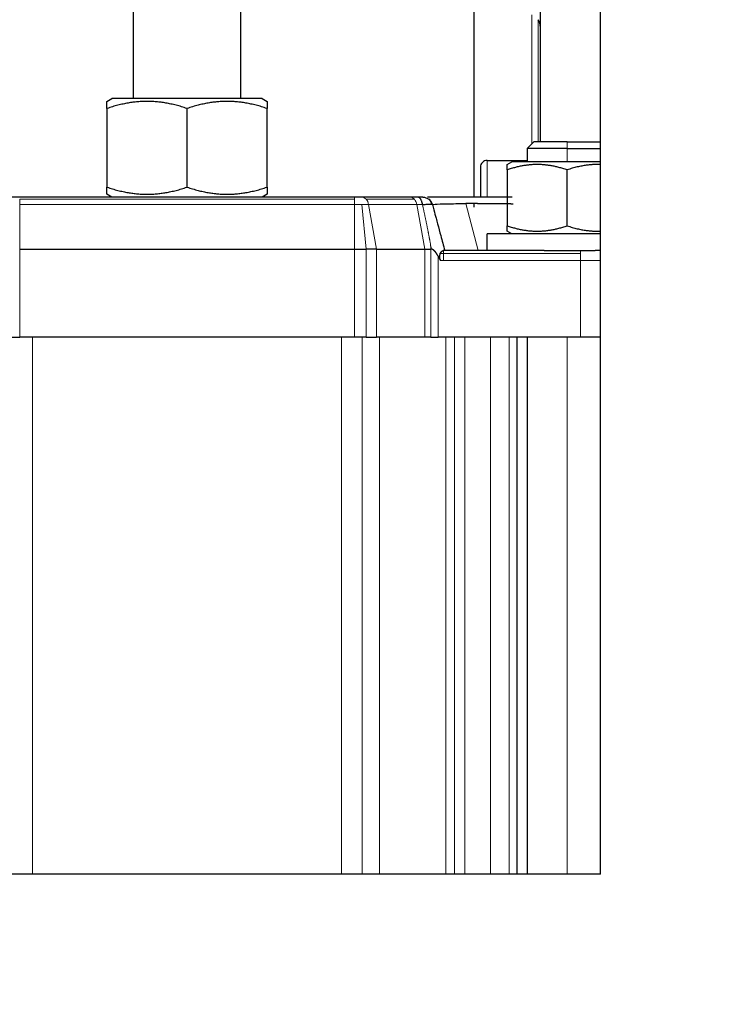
# Model space of a CAD drawing. Header units: inches. Extents: x 0 to 20790, y -12 to 14700.
# Tile 313 of 436: x 9089 to 9194, y 11365 to 11513. Entities that reach past the tile are written whole.
import ezdxf

# ---------------------------------------------------------------- set-up
doc = ezdxf.new("R2010")
doc.units = ezdxf.units.IN
doc.layers.add('1', color=7, linetype='Continuous', true_color=0xffffff)
doc.layers.add('254', color=7, linetype='Continuous', true_color=0xffffff)
doc.styles.add('latin_extended', font='simplex.shx')
doc.dimstyles.get("Standard").update_dxf_attribs({"dimtxt": 0.18, "dimasz": 0.18, "dimexe": 0.18, "dimexo": 0.0625, "dimgap": 0.09, "dimtad": 0, "dimtih": 1, "dimtoh": 1, "dimdec": 4, "dimzin": 0, "dimdsep": 46, "dimtxsty": 'Standard', "dimcen": 0.09, "dimadec": 0, "dimazin": 0, "dimtfac": 1, "dimtdec": 4, "dimtofl": 0, "dimtmove": 0, "dimatfit": 3, "dimfxl": 1, "dimtolj": 1, "dimtzin": 0, "dimarcsym": 0})

# ---------------------------------------------------------------- blocks, each defined once
blk = doc.blocks.new('_U3')
at = {"layer": '254', "color": 3, "linetype": 'Continuous', "lineweight": 13, "transparency": 16777216}
for p, q in [((8941.98, 11480.96), (8941.98, 12953.96)), ((11385.03, 10066.36), (11385.03, 12953.96)), ((9064.48, 12918.96), (11262.53, 12918.96))]:
    blk.add_line(p, q, dxfattribs=at)
at = {"layer": '254', "color": 3, "transparency": 16777216}
for points in [[(9064.48, 12939.38), (9064.48, 12898.55), (8941.98, 12918.96)], [(11262.53, 12898.55), (11262.53, 12939.38), (11385.03, 12918.96)]]:
    blk.add_solid(points, dxfattribs=at)
at = {"layer": 'Defpoints', "color": 0, "transparency": 16777216}
for p in [(11385.03, 12918.96), (8941.98, 11445.96), (11385.03, 10031.36)]:
    blk.add_point(p, dxfattribs=at)
at = {"layer": '254', "color": 2, "lineweight": 13, "transparency": 16777216, "insert": (9947.67, 13102.71), "char_height": 122.5, "attachment_point": 1, "style": 'latin_extended'}
blk.add_mtext('\\A1;2443', dxfattribs=at)

msp = doc.modelspace()

# ---------------------------------------------------------------- linework, layer by layer
at = {"layer": '1', "color": 2, "linetype": 'Continuous', "lineweight": 25}
for p, q in [((9175.978, 11384.964), (9175.978, 11542.964)), ((9166.978, 11511.923), (9166.978, 11527.263)), ((9105.978, 11501.263), (9105.978, 11526.263)), ((9121.978, 11526.263), (9121.978, 11501.263)), ((9156.978, 11515.499), (9156.978, 11486.463)), ((9166.978, 11494.763), (9166.978, 11511.923)), ((9101.975, 11500.828), (9102.728, 11501.263)), ((9125.228, 11501.263), (9102.728, 11501.263)), ((9125.228, 11501.263), (9125.981, 11500.828)), ((9101.975, 11499.756), (9101.975, 11487.97)), ((9113.978, 11487.97), (9113.978, 11499.756)), ((9125.981, 11487.97), (9125.981, 11499.756)), ((9165.978, 11494.763), (9164.978, 11493.763)), ((9170.978, 11494.763), (9165.978, 11494.763)), ((9170.978, 11494.763), (9175.978, 11494.763)), ((9164.978, 11493.763), (9164.978, 11491.763)), ((9170.978, 11493.763), (9164.978, 11493.763)), ((9170.978, 11493.763), (9175.978, 11493.763)), ((9158.978, 11491.963), (9164.978, 11491.963)), ((9161.976, 11491.358), (9162.678, 11491.763)), ((9175.978, 11491.763), (9162.678, 11491.763)), ((9157.978, 11490.963), (9157.978, 11486.556)), ((9161.976, 11490.554), (9161.976, 11482.173)), ((9170.978, 11482.173), (9170.978, 11490.554)), ((9102.728, 11486.463), (9101.975, 11486.898)), ((9125.981, 11486.898), (9125.228, 11486.463)), ((9088.889, 11486.463), (9087.716, 11486.463)), ((9139.068, 11486.463), (9088.889, 11486.463)), ((9140.241, 11486.463), (9139.068, 11486.463)), ((9147.463, 11486.463), (9140.241, 11486.463)), ((9148.584, 11486.463), (9147.463, 11486.463)), ((9156.978, 11485.491), (9156.978, 11484.982)), ((9175.908, 11480.963), (9158.978, 11480.963)), ((9158.978, 11478.463), (9158.978, 11480.963)), ((9162.678, 11480.963), (9161.976, 11481.369)), ((9088.889, 11478.663), (9139.068, 11478.663)), ((9139.068, 11478.663), (9140.853, 11478.663)), ((9142.402, 11478.663), (9140.853, 11478.663)), ((9142.402, 11478.663), (9149.624, 11478.663)), ((9149.624, 11478.663), (9150.554, 11478.663)), ((9150.631, 11478.663), (9150.554, 11478.663)), ((9167.55, 11478.463), (9152.438, 11478.463)), ((9167.55, 11478.463), (9175.173, 11478.463)), ((9175.978, 11478.463), (9175.173, 11478.463)), ((9087.104, 11465.463), (9088.889, 11465.463)), ((9139.068, 11465.463), (9088.889, 11465.463)), ((9140.853, 11465.463), (9139.068, 11465.463)), ((9140.853, 11465.463), (9142.402, 11465.463)), ((9149.624, 11465.463), (9142.402, 11465.463)), ((9150.554, 11465.463), (9149.624, 11465.463)), ((9150.554, 11465.463), (9151.625, 11465.463)), ((9172.978, 11465.463), (9151.625, 11465.463)), ((9163.478, 11384.965), (9163.478, 11465.463)), ((9164.978, 11465.462), (9164.978, 11384.964)), ((9175.978, 11465.463), (9172.978, 11465.463)), ((9175.978, 11384.964), (9026.478, 11384.964))]:
    msp.add_line(p, q, dxfattribs=at)
at = {"layer": '1', "color": 110, "linetype": 'Continuous', "lineweight": 13}
for p, q in [((9165.662, 11513.802), (9165.662, 11494.447)), ((9166.617, 11513.07), (9166.617, 11494.763)), ((9170.978, 11494.763), (9170.978, 11493.763)), ((9170.978, 11491.763), (9170.978, 11493.763)), ((9158.978, 11486.526), (9158.978, 11491.963)), ((9088.889, 11486.153), (9139.068, 11486.153)), ((9088.889, 11485.351), (9088.889, 11486.153)), ((9088.889, 11485.351), (9139.068, 11485.351)), ((9088.889, 11485.351), (9088.889, 11478.663)), ((9139.068, 11486.153), (9139.068, 11486.463)), ((9139.068, 11485.351), (9139.068, 11486.153)), ((9140.213, 11485.351), (9139.068, 11485.351)), ((9139.068, 11485.351), (9139.068, 11478.663)), ((9140.213, 11485.351), (9141.207, 11485.351)), ((9140.853, 11478.663), (9140.213, 11485.351)), ((9140.85, 11486.153), (9148.072, 11486.153)), ((9141.207, 11485.351), (9148.429, 11485.351)), ((9141.207, 11485.351), (9142.402, 11478.663)), ((9149.29, 11485.351), (9148.429, 11485.351)), ((9148.429, 11485.351), (9149.624, 11478.663)), ((9155.762, 11485.494), (9157.646, 11478.463)), ((9150.554, 11478.663), (9150.47, 11479.539)), ((9088.889, 11465.463), (9088.889, 11478.663)), ((9139.068, 11478.663), (9139.068, 11465.463)), ((9140.853, 11478.663), (9140.853, 11465.463)), ((9142.402, 11465.463), (9142.402, 11478.663)), ((9149.624, 11478.663), (9149.624, 11465.463)), ((9150.554, 11478.663), (9150.554, 11465.463)), ((9152.438, 11478.024), (9151.943, 11478.024)), ((9152.438, 11478.463), (9152.438, 11478.024)), ((9152.438, 11478.024), (9172.978, 11478.024)), ((9152.438, 11476.963), (9152.438, 11478.024)), ((9172.978, 11478.024), (9172.978, 11478.463)), ((9172.978, 11478.024), (9172.978, 11476.963)), ((9151.625, 11465.463), (9151.625, 11477.635)), ((9151.981, 11476.963), (9152.438, 11476.963)), ((9152.438, 11476.963), (9172.978, 11476.963)), ((9172.978, 11476.963), (9175.978, 11476.963)), ((9172.978, 11476.963), (9172.978, 11465.463)), ((9090.792, 11465.463), (9090.792, 11384.965)), ((9137.165, 11465.463), (9137.165, 11384.965)), ((9140.226, 11384.965), (9140.226, 11465.463)), ((9142.821, 11465.463), (9142.821, 11384.965)), ((9152.807, 11465.463), (9152.807, 11384.965)), ((9154.104, 11384.965), (9154.104, 11465.463)), ((9155.635, 11384.965), (9155.635, 11465.463)), ((9159.478, 11465.463), (9159.478, 11384.965)), ((9162.307, 11384.965), (9162.307, 11465.463)), ((9170.978, 11384.964), (9170.978, 11465.462))]:
    msp.add_line(p, q, dxfattribs=at)
at = {"layer": '1', "color": 2, "linetype": 'Continuous', "lineweight": 25}
for centre, radius, start, end in [((9164.978, 11511.923), 2, 0, 35), ((9158.978, 11490.963), 1, 135, 180), ((9158.978, 11490.963), 1, 90, 135)]:
    msp.add_arc(centre, radius, start, end, dxfattribs=at)
at = {"layer": '1', "color": 110, "linetype": 'Continuous', "lineweight": 13}
for centre, major_axis, start_param, end_param in [((9140.241, 11484.963), (0, 1.5), 5.6286868, 6.2831853), ((9140.241, 11484.963), (0, -1.5), 1.8325957, 2.4870942), ((9147.463, 11484.963), (0, -1.5), 2.4870942, 3.1415927), ((9147.463, 11484.963), (0, -1.5), 1.8325957, 2.4870942)]:
    msp.add_ellipse(centre, major_axis=major_axis, ratio=0.6667949, start_param=start_param, end_param=end_param, dxfattribs=at)
at = {"layer": '1', "color": 2, "linetype": 'Continuous', "lineweight": 25}
for points, weights, degree in [([(9101.975, 11499.756), (9101.975, 11500.828), (9101.975, 11500.828)], [1, 1.07730745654, 1.07735024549], 2), ([(9113.978, 11499.756), (9107.977, 11501.757), (9101.975, 11499.756)], [1, 1.15470053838, 1], 2), ([(9125.981, 11499.756), (9119.98, 11501.757), (9113.978, 11499.756)], [1, 1.15470053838, 1], 2), ([(9125.981, 11500.828), (9125.981, 11499.756)], [1.07735026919, 1], 1), ([(9161.976, 11490.554), (9161.976, 11491.358), (9161.976, 11491.357)], [1, 1.07729320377, 1.07735022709], 2), ([(9170.978, 11490.554), (9166.477, 11492.054), (9161.976, 11490.554)], [1, 1.15470053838, 1], 2), ([(9175.983, 11491.347), (9173.658, 11491.447), (9170.978, 11490.554)], [1.07622770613, 1.0866685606, 1], 2), ([(9101.975, 11486.898), (9101.975, 11487.97)], [1.07735026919, 1], 1), ([(9101.975, 11487.97), (9107.977, 11485.97), (9113.978, 11487.97)], [1, 1.15470053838, 1], 2), ([(9113.978, 11487.97), (9119.98, 11485.97), (9125.981, 11487.97)], [1, 1.15470053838, 1], 2), ([(9125.981, 11487.97), (9125.981, 11486.898), (9125.981, 11486.898)], [1, 1.07730745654, 1.07735024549], 2), ([(9149.29, 11485.351), (9149.145, 11486.463), (9148.584, 11486.463)], [0.795987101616, 0.660239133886, 0.870087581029], 2), ([(9161.976, 11482.173), (9166.477, 11480.672), (9170.978, 11482.173)], [1, 1.15470053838, 1], 2), ([(9161.976, 11481.369), (9161.976, 11482.173)], [1.07735026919, 1], 1), ([(9170.978, 11482.173), (9173.657, 11481.28), (9175.981, 11481.379)], [1, 1.08662988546, 1.07623700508], 2)]:
    msp.add_rational_spline(points, weights, degree=degree, dxfattribs=at)
for points, knots in [([(9149.327, 11486.463), (9149.327, 11486.463), (9149.323, 11486.463), (9149.297, 11486.463), (9149.245, 11486.463), (9149.104, 11486.463), (9149.032, 11486.463), (9148.885, 11486.463), (9148.818, 11486.463), (9148.694, 11486.463), (9148.64, 11486.463), (9148.584, 11486.463)], [0, 0, 0, 0, 0.1024898, 0.1024898, 0.4491632, 0.4491632, 0.6967871, 0.6967871, 0.8736613, 0.8736613, 1, 1, 1, 1]), ([(9149.29, 11485.351), (9149.552, 11485.373), (9149.995, 11485.404), (9150.314, 11485.41), (9150.596, 11485.406), (9150.739, 11485.39), (9150.774, 11485.36), (9150.776, 11485.351)], [0, 0, 0, 0, 0.299997, 0.5449981, 0.5449981, 0.8879995, 1, 1, 1, 1]), ([(9149.327, 11486.463), (9149.409, 11486.463), (9149.491, 11486.456), (9149.652, 11486.43), (9149.732, 11486.41), (9149.887, 11486.357), (9149.962, 11486.325), (9150.107, 11486.247), (9150.176, 11486.203), (9150.24, 11486.153)], [0, 0, 0, 0, 0.25, 0.25, 0.5, 0.5, 0.75, 0.75, 1, 1, 1, 1]), ([(9162.755, 11486.463), (9160.757, 11486.463), (9156.409, 11486.463), (9152.107, 11486.463), (9150.463, 11486.463), (9150.043, 11486.463)], [0, 0, 0, 0, 0.3275605, 0.7546172, 1, 1, 1, 1]), ([(9150.776, 11485.351), (9150.72, 11485.562), (9150.565, 11485.859), (9150.327, 11486.087), (9150.24, 11486.153)], [0, 0, 0, 0, 0.6666656, 1, 1, 1, 1]), ([(9150.776, 11485.351), (9150.769, 11485.377), (9151.084, 11485.431), (9152.715, 11485.483), (9154.708, 11485.495), (9155.762, 11485.495)], [0, 0, 0, 0, 0.2788402, 0.6692164, 1, 1, 1, 1]), ([(9150.776, 11485.351), (9150.848, 11485.083), (9150.92, 11484.815), (9151.101, 11484.138), (9151.211, 11483.729), (9151.399, 11483.028), (9151.477, 11482.737), (9151.711, 11481.861), (9151.868, 11481.278), (9152.224, 11479.95), (9152.423, 11479.206), (9152.622, 11478.463)], [0, 0, 0, 0, 0.116466, 0.116466, 0.2943263, 0.2943263, 0.4213693, 0.4213693, 0.6754554, 0.6754554, 1, 1, 1, 1]), ([(9158.011, 11485.488), (9157.994, 11485.488), (9157.959, 11485.488), (9157.907, 11485.488), (9157.855, 11485.489), (9157.803, 11485.489), (9157.751, 11485.489), (9157.7, 11485.489), (9157.648, 11485.49), (9157.597, 11485.49), (9157.546, 11485.49), (9157.495, 11485.49), (9157.444, 11485.491), (9157.393, 11485.491), (9157.343, 11485.491), (9157.292, 11485.491), (9157.242, 11485.492), (9157.192, 11485.492), (9157.142, 11485.492), (9157.092, 11485.492), (9157.042, 11485.492), (9156.993, 11485.492), (9156.944, 11485.493), (9156.894, 11485.493), (9156.845, 11485.493), (9156.797, 11485.493), (9156.748, 11485.493), (9156.699, 11485.493), (9156.651, 11485.493), (9156.603, 11485.494), (9156.555, 11485.494), (9156.507, 11485.494), (9156.459, 11485.494), (9156.411, 11485.494), (9156.364, 11485.494), (9156.316, 11485.494), (9156.269, 11485.494), (9156.222, 11485.494), (9156.176, 11485.494), (9156.129, 11485.494), (9156.082, 11485.494), (9156.036, 11485.494), (9155.99, 11485.494), (9155.944, 11485.494), (9155.898, 11485.494), (9155.853, 11485.494), (9155.807, 11485.494), (9155.777, 11485.494), (9155.762, 11485.494)], [0, 0, 0, 0, 0.0217261, 0.0434521, 0.065178, 0.0869039, 0.1086299, 0.130356, 0.1520821, 0.1738085, 0.1955351, 0.217262, 0.2389892, 0.2607167, 0.2824447, 0.3041731, 0.325902, 0.3476315, 0.3693616, 0.3910923, 0.4128237, 0.4345558, 0.4562887, 0.4780224, 0.4997571, 0.5214926, 0.5432291, 0.5649666, 0.5867051, 0.6084448, 0.6301856, 0.6519276, 0.6736709, 0.6954154, 0.7171613, 0.7389086, 0.7606572, 0.7824074, 0.8041591, 0.8259123, 0.8476671, 0.8694236, 0.8911818, 0.9129418, 0.9347035, 0.9564671, 0.9782326, 1, 1, 1, 1]), ([(9162.864, 11485.436), (9162.854, 11485.437), (9162.822, 11485.437), (9162.77, 11485.438), (9162.706, 11485.439), (9162.642, 11485.439), (9162.578, 11485.44), (9162.515, 11485.441), (9162.451, 11485.442), (9162.388, 11485.443), (9162.325, 11485.444), (9162.262, 11485.444), (9162.199, 11485.445), (9162.136, 11485.446), (9162.074, 11485.447), (9162.011, 11485.448), (9161.949, 11485.448), (9161.887, 11485.449), (9161.825, 11485.45), (9161.763, 11485.451), (9161.701, 11485.451), (9161.639, 11485.452), (9161.578, 11485.453), (9161.516, 11485.454), (9161.455, 11485.454), (9161.394, 11485.455), (9161.333, 11485.456), (9161.272, 11485.457), (9161.212, 11485.457), (9161.151, 11485.458), (9161.091, 11485.459), (9161.031, 11485.46), (9160.971, 11485.46), (9160.911, 11485.461), (9160.851, 11485.462), (9160.791, 11485.462), (9160.732, 11485.463), (9160.673, 11485.464), (9160.613, 11485.464), (9160.554, 11485.465), (9160.496, 11485.466), (9160.437, 11485.466), (9160.378, 11485.467), (9160.32, 11485.468), (9160.262, 11485.468), (9160.203, 11485.469), (9160.145, 11485.469), (9160.088, 11485.47), (9160.03, 11485.471), (9159.973, 11485.471), (9159.915, 11485.472), (9159.858, 11485.472), (9159.801, 11485.473), (9159.744, 11485.474), (9159.688, 11485.474), (9159.631, 11485.475), (9159.575, 11485.475), (9159.518, 11485.476), (9159.462, 11485.476), (9159.406, 11485.477), (9159.351, 11485.477), (9159.295, 11485.478), (9159.24, 11485.478), (9159.184, 11485.479), (9159.129, 11485.479), (9159.074, 11485.48), (9159.02, 11485.48), (9158.965, 11485.481), (9158.911, 11485.481), (9158.856, 11485.482), (9158.802, 11485.482), (9158.748, 11485.483), (9158.695, 11485.483), (9158.641, 11485.483), (9158.588, 11485.484), (9158.534, 11485.484), (9158.481, 11485.485), (9158.428, 11485.485), (9158.376, 11485.485), (9158.323, 11485.486), (9158.271, 11485.486), (9158.218, 11485.486), (9158.166, 11485.487), (9158.114, 11485.487), (9158.063, 11485.487), (9158.028, 11485.488), (9158.011, 11485.488)], [0, 0, 0, 0, 0.0058162, 0.0181939, 0.0305612, 0.0429183, 0.055265, 0.0676015, 0.0799278, 0.0922438, 0.1045497, 0.1168453, 0.1291308, 0.1414062, 0.1536714, 0.1659266, 0.1781717, 0.1904067, 0.2026317, 0.2148467, 0.2270517, 0.2392467, 0.2514318, 0.263607, 0.2757722, 0.2879276, 0.3000731, 0.3122088, 0.3243346, 0.3364507, 0.3485569, 0.3606534, 0.3727402, 0.3848173, 0.3968847, 0.4089424, 0.4209905, 0.4330289, 0.4450577, 0.457077, 0.4690867, 0.4810869, 0.4930775, 0.5050587, 0.5170304, 0.5289926, 0.5409455, 0.5528889, 0.5648229, 0.5767476, 0.588663, 0.600569, 0.6124658, 0.6243533, 0.6362315, 0.6481005, 0.6599604, 0.671811, 0.6836525, 0.6954849, 0.7073082, 0.7191224, 0.7309275, 0.7427236, 0.7545107, 0.7662888, 0.7780579, 0.7898181, 0.8015694, 0.8133118, 0.8250453, 0.83677, 0.8484858, 0.8601929, 0.8718912, 0.8835807, 0.8952615, 0.9069336, 0.918597, 0.9302518, 0.9418979, 0.9535354, 0.9651644, 0.9767848, 0.9883966, 1, 1, 1, 1]), ([(9151.035, 11478.463), (9151.031, 11478.467), (9151.022, 11478.475), (9151.009, 11478.487), (9150.996, 11478.498), (9150.984, 11478.509), (9150.971, 11478.519), (9150.958, 11478.529), (9150.945, 11478.539), (9150.932, 11478.548), (9150.92, 11478.557), (9150.907, 11478.566), (9150.895, 11478.574), (9150.882, 11478.582), (9150.87, 11478.59), (9150.857, 11478.597), (9150.845, 11478.604), (9150.833, 11478.61), (9150.82, 11478.616), (9150.808, 11478.622), (9150.796, 11478.627), (9150.784, 11478.632), (9150.772, 11478.637), (9150.76, 11478.641), (9150.748, 11478.645), (9150.736, 11478.648), (9150.724, 11478.651), (9150.712, 11478.654), (9150.7, 11478.657), (9150.689, 11478.659), (9150.677, 11478.66), (9150.665, 11478.662), (9150.654, 11478.662), (9150.642, 11478.663), (9150.635, 11478.663), (9150.631, 11478.663)], [0, 0, 0, 0, 0.037567, 0.0745658, 0.1110041, 0.1468898, 0.1822312, 0.2170373, 0.251317, 0.28508, 0.3183364, 0.3510966, 0.3833717, 0.4151731, 0.4465129, 0.4774036, 0.5078583, 0.5378907, 0.5675151, 0.5967463, 0.6255998, 0.6540917, 0.6822387, 0.7100581, 0.7375679, 0.7647867, 0.7917335, 0.8184282, 0.844891, 0.8711429, 0.8972051, 0.9230994, 0.9488482, 0.9744741, 1, 1, 1, 1]), ([(9151.625, 11477.635), (9151.618, 11477.647), (9151.605, 11477.67), (9151.586, 11477.704), (9151.567, 11477.737), (9151.548, 11477.77), (9151.529, 11477.802), (9151.511, 11477.834), (9151.492, 11477.865), (9151.473, 11477.896), (9151.455, 11477.926), (9151.436, 11477.955), (9151.418, 11477.984), (9151.4, 11478.012), (9151.381, 11478.039), (9151.363, 11478.066), (9151.345, 11478.092), (9151.327, 11478.118), (9151.309, 11478.143), (9151.292, 11478.168), (9151.274, 11478.192), (9151.256, 11478.215), (9151.239, 11478.237), (9151.221, 11478.26), (9151.204, 11478.281), (9151.187, 11478.302), (9151.17, 11478.322), (9151.152, 11478.342), (9151.135, 11478.361), (9151.119, 11478.38), (9151.102, 11478.397), (9151.085, 11478.415), (9151.068, 11478.431), (9151.052, 11478.448), (9151.041, 11478.458), (9151.035, 11478.463)], [0, 0, 0, 0, 0.0387639, 0.0769793, 0.1146472, 0.1517692, 0.1883466, 0.2243809, 0.2598735, 0.2948262, 0.3292406, 0.3631184, 0.3964615, 0.4292719, 0.4615515, 0.4933025, 0.5245272, 0.5552279, 0.585407, 0.6150673, 0.6442114, 0.6728422, 0.7009629, 0.7285766, 0.7556867, 0.7822969, 0.808411, 0.8340329, 0.859167, 0.8838177, 0.9079899, 0.9316887, 0.9549195, 0.9776878, 1, 1, 1, 1]), ([(9151.943, 11478.024), (9151.941, 11478.019), (9151.936, 11478.011), (9151.93, 11477.997), (9151.924, 11477.984), (9151.918, 11477.971), (9151.912, 11477.957), (9151.907, 11477.944), (9151.901, 11477.931), (9151.896, 11477.917), (9151.891, 11477.904), (9151.886, 11477.891), (9151.882, 11477.877), (9151.877, 11477.864), (9151.873, 11477.851), (9151.869, 11477.838), (9151.865, 11477.824), (9151.862, 11477.811), (9151.848, 11477.76), (9151.831, 11477.67), (9151.823, 11477.532), (9151.834, 11477.39), (9151.857, 11477.283), (9151.878, 11477.214), (9151.887, 11477.184), (9151.898, 11477.153), (9151.91, 11477.122), (9151.922, 11477.09), (9151.936, 11477.059), (9151.95, 11477.027), (9151.965, 11476.995), (9151.976, 11476.974), (9151.981, 11476.963)], [0, 0, 0, 0, 0.016182, 0.0321771, 0.0479862, 0.06361, 0.0790491, 0.0943043, 0.1093765, 0.1242664, 0.1389749, 0.1535029, 0.1678513, 0.1820211, 0.1960133, 0.2098288, 0.2234689, 0.2369344, 0.2502267, 0.3785727, 0.4993821, 0.6240076, 0.7494665, 0.775694, 0.8022875, 0.8292636, 0.8566383, 0.8844267, 0.9126435, 0.9413026, 0.9704172, 1, 1, 1, 1]), ([(9151.943, 11478.024), (9151.945, 11478.028), (9151.95, 11478.037), (9151.956, 11478.05), (9151.963, 11478.063), (9151.97, 11478.075), (9151.977, 11478.088), (9151.985, 11478.1), (9151.992, 11478.112), (9151.999, 11478.124), (9152.007, 11478.136), (9152.014, 11478.147), (9152.022, 11478.159), (9152.03, 11478.17), (9152.038, 11478.181), (9152.045, 11478.192), (9152.053, 11478.202), (9152.062, 11478.213), (9152.07, 11478.223), (9152.078, 11478.233), (9152.086, 11478.243), (9152.095, 11478.253), (9152.103, 11478.263), (9152.111, 11478.272), (9152.12, 11478.281), (9152.129, 11478.291), (9152.137, 11478.299), (9152.146, 11478.308), (9152.155, 11478.317), (9152.164, 11478.325), (9152.172, 11478.333), (9152.181, 11478.341), (9152.193, 11478.351), (9152.207, 11478.363), (9152.223, 11478.375), (9152.239, 11478.388), (9152.256, 11478.399), (9152.272, 11478.409), (9152.288, 11478.418), (9152.303, 11478.427), (9152.319, 11478.435), (9152.335, 11478.441), (9152.35, 11478.447), (9152.365, 11478.452), (9152.38, 11478.456), (9152.395, 11478.459), (9152.409, 11478.462), (9152.423, 11478.463), (9152.433, 11478.463), (9152.438, 11478.463)], [0, 0, 0, 0, 0.0154731, 0.0309682, 0.0464874, 0.0620331, 0.0776072, 0.0932121, 0.1088498, 0.1245225, 0.1402323, 0.1559813, 0.1717717, 0.1876056, 0.203485, 0.219412, 0.2353886, 0.2514169, 0.2674988, 0.2836365, 0.2998319, 0.3160869, 0.3324036, 0.3487837, 0.3652294, 0.3817423, 0.3983245, 0.4149778, 0.431704, 0.448505, 0.4653824, 0.4823382, 0.4993741, 0.5311316, 0.5627652, 0.5942877, 0.6257118, 0.6570505, 0.6883171, 0.7195248, 0.7506871, 0.7818176, 0.8129299, 0.8440379, 0.8751554, 0.9062964, 0.9374748, 0.9687047, 1, 1, 1, 1]), ([(9151.624, 11477.635), (9151.637, 11477.611), (9151.664, 11477.564), (9151.703, 11477.491), (9151.742, 11477.418), (9151.782, 11477.345), (9151.821, 11477.27), (9151.861, 11477.194), (9151.901, 11477.118), (9151.941, 11477.041), (9151.968, 11476.989), (9151.981, 11476.963)], [0, 0, 0, 0, 0.1068065, 0.2146863, 0.3236407, 0.4336709, 0.5447781, 0.6569634, 0.770228, 0.8845731, 1, 1, 1, 1])]:
    msp.add_open_spline(points, degree=3, knots=knots, dxfattribs=at)
at = {"layer": '1', "color": 110, "linetype": 'Continuous', "lineweight": 13}
msp.add_open_spline([(9150.47, 11479.539), (9150.46, 11479.595), (9150.439, 11479.708), (9150.407, 11479.877), (9150.374, 11480.047), (9150.342, 11480.219), (9150.308, 11480.392), (9150.275, 11480.567), (9150.241, 11480.743), (9150.206, 11480.92), (9150.171, 11481.098), (9150.136, 11481.278), (9150.1, 11481.459), (9150.064, 11481.641), (9150.027, 11481.824), (9149.99, 11482.009), (9149.952, 11482.195), (9149.914, 11482.383), (9149.876, 11482.572), (9149.837, 11482.762), (9149.797, 11482.953), (9149.757, 11483.146), (9149.717, 11483.34), (9149.676, 11483.535), (9149.635, 11483.732), (9149.594, 11483.93), (9149.552, 11484.129), (9149.509, 11484.33), (9149.466, 11484.531), (9149.423, 11484.735), (9149.379, 11484.939), (9149.335, 11485.145), (9149.305, 11485.282), (9149.29, 11485.351)], degree=3, knots=[0, 0, 0, 0, 0.0288897, 0.0580041, 0.0873432, 0.1169069, 0.1466952, 0.1767082, 0.2069458, 0.2374079, 0.2680947, 0.2990061, 0.3301421, 0.3615026, 0.3930876, 0.4248972, 0.4569314, 0.48919, 0.5216731, 0.5543807, 0.5873128, 0.6204693, 0.6538503, 0.6874557, 0.7212854, 0.7553396, 0.7896181, 0.824121, 0.8588482, 0.8937998, 0.9289756, 0.9643757, 1, 1, 1, 1], dxfattribs=at)
at = {"layer": '1', "color": 2, "linetype": 'Continuous', "lineweight": 25}
msp.add_open_spline([(9150.665, 11485.394), (9150.635, 11485.84), (9150.24, 11486.153)], degree=2, dxfattribs=at)
at = {"layer": '1', "color": 110, "linetype": 'Continuous', "lineweight": 13}
msp.add_open_spline([(9150.47, 11479.539), (9150.525, 11479.247), (9150.578, 11478.955), (9150.631, 11478.663)], degree=3, dxfattribs=at)

# ---------------------------------------------------------------- dimensions: what is measured, and where the dimension line sits
at = {"layer": '254', "color": 2, "linetype": 'Continuous', "lineweight": 13}
dim = msp.add_linear_dim(base=(11385.031, 12918.963), p1=(8941.978, 11445.963), p2=(11385.031, 10031.356), dimstyle='Standard', override={"dimscale": 35, "dimtxt": 3.5, "dimasz": 3.5, "dimexe": 1, "dimexo": 1, "dimgap": 1.75, "dimtad": 1, "dimtih": 1, "dimtoh": 0, "dimdec": 0, "dimlfac": 1, "dimzin": 8, "dimdsep": 46, "dimlunit": 2, "dimtxsty": 'latin_extended', "dimsah": 1, "dimse1": 0, "dimse2": 0, "dimsd1": 0, "dimsd2": 0, "dimclrd": 3, "dimclre": 3, "dimclrt": 2, "dimtol": 0, "dimtm": -0.1, "dimtfac": 0.714286, "dimtdec": 3, "dimtofl": 1, "dimtmove": 0, "dimtzin": 8, "dimlwd": 13, "dimlwe": 13}, dxfattribs=at)
dim.commit()
dim.dimension.update_dxf_attribs({"geometry": '_U3', "text_midpoint": (10163.505, 12918.963), "dimtype": 160})

doc.saveas('drawing.dxf')
